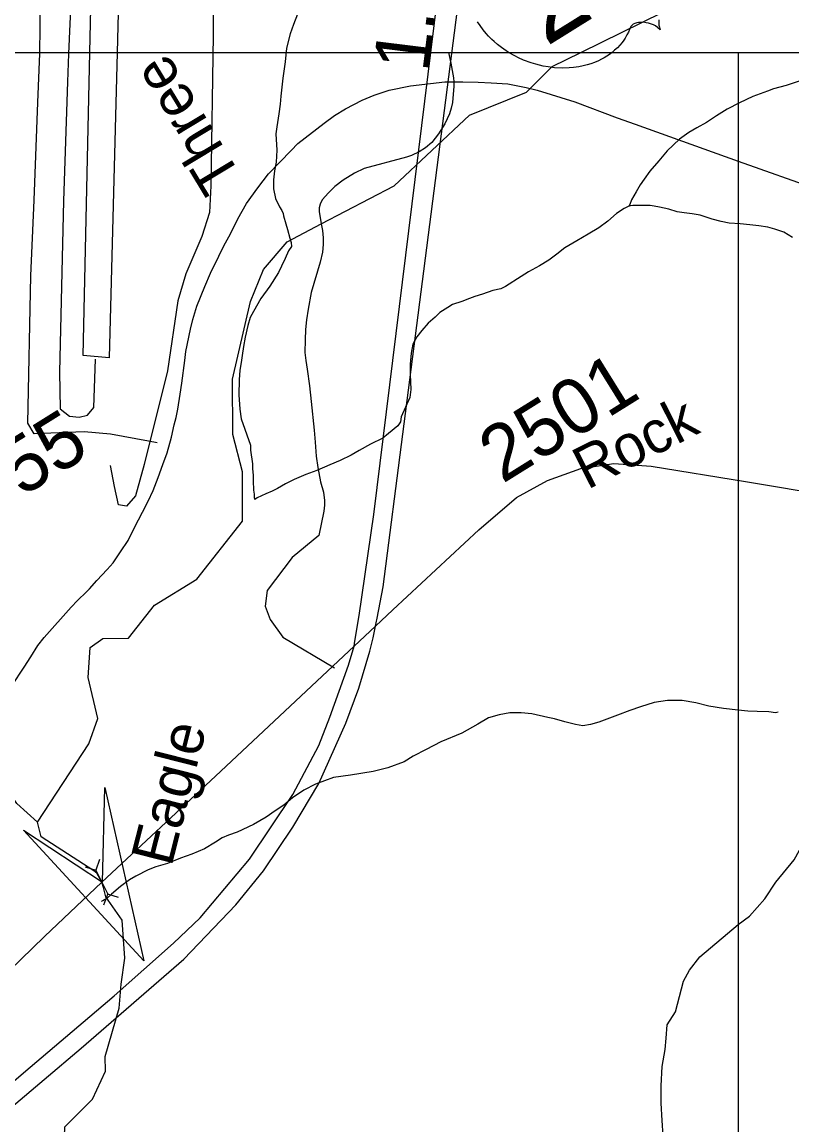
# Model space of a CAD drawing. Extents: x 2001466 to 31450019, y -30647475 to 847247.
# Drawn here: x 2166604 to 2170075, y 740776 to 745745 of the extents above; entities that cross this region are included whole.
import ezdxf

# ---------------------------------------------------------------- set-up
doc = ezdxf.new("R2010")
doc.units = 0
for name, color, linetype in [('Exist Aviation Commercial or Municipal Perimeter Paved', 7, 'Continuous'), ('Exist Hydrographic Creek Single Shore', 7, 'Continuous'), ('Exist Hydrographic Misc Water Feature', 7, 'Continuous'), ('Exist Railroad Mainline', 7, 'Continuous'), ('Exist Road Non-System Type 51', 7, 'Continuous'), ('Exist Road Primary US Divided Attributed', 7, 'Continuous'), ('Exist Road Primary US Mileage Hundredths English Label', 7, 'Continuous'), ('Exist Road Primary US Shield CELL', 7, 'Continuous'), ('Exist Road Primary US Shield Number Label', 7, 'Continuous'), ('Exist Road Secondary Structure Culvert Attributed CELL', 7, 'Continuous'), ('Exist Road Secondary Structure Culvert CELL', 7, 'Continuous'), ('Exist Road Secondary Type 51 Attributed', 7, 'Continuous'), ('Exist Road Secondary Type 51 Label', 7, 'Continuous'), ('Exist Road Secondary Type 51 Number Label', 7, 'Continuous'), ('Map Preparation Inset Cut Line', 7, 'Continuous')]:
    doc.layers.add(name, color=color, linetype=linetype)

msp = doc.modelspace()

# ---------------------------------------------------------------- linework, layer by layer
at = {"layer": 'Exist Aviation Commercial or Municipal Perimeter Paved'}
for points in [[(2166909.6, 745607.9), (2166942.6, 747067.5), (2167070.6, 747087.2), (2167032.3, 745607.9)], [(2167032.3, 745607.9), (2166996.8, 744233.1), (2166878.6, 744242.9), (2166909.6, 745607.9)]]:
    msp.add_lwpolyline(points, dxfattribs=at)
at = {"layer": 'Exist Hydrographic Creek Single Shore'}
for points in [[(2166673.2, 742141), (2166580.1, 742224.8), (2166488, 742358), (2166145.2, 742679.9), (2165934.2, 743169.7), (2165699.2, 743377.9), (2165474.1, 743441.5), (2165274.1, 743416.1), (2165174.1, 743365.7), (2165074.2, 743380.9), (2165007.2, 743457.6), (2164906.1, 743755), (2164904.2, 743997.8)], [(2166532.1, 740398.6), (2166648.2, 740524.2), (2166790.1, 740593.4), (2166797.1, 740767.1), (2166921.1, 740892.5), (2166979.1, 741019.3), (2166978.1, 741084.9), (2167041.9, 741301.9), (2167049.9, 741409.9), (2167067.2, 741528.1), (2167055.5, 741698.2), (2166981.4, 741803.8), (2166971.2, 741846.4), (2166963.1, 741869.8), (2166940.4, 741910.2), (2166927.9, 741921.2), (2166689.2, 742074.9), (2166673.2, 742141)]]:
    msp.add_lwpolyline(points, dxfattribs=at)
at = {"layer": 'Exist Hydrographic Misc Water Feature'}
for points in [[(2169123.3, 745607.9), (2169493.1, 745790.1), (2169659.2, 745822.7), (2169709, 745916.8), (2169733.2, 746031.2), (2169799, 746108.5), (2170074, 746116), (2170190, 746169.4), (2170340.1, 746284.5), (2170481, 746343.9), (2170881.1, 746306.2)], [(2167845.1, 745780.3), (2167827.4, 745733.9), (2167811.7, 745692.1), (2167795.9, 745628), (2167790.1, 745565.9), (2167778.6, 745491.8), (2167770.8, 745411.8), (2167767.6, 745375.9), (2167761.4, 745331.8), (2167751.8, 745273.6), (2167748.1, 745241.7), (2167752.4, 745168), (2167748.9, 745113.8), (2167741.3, 745075.6), (2167737.2, 745033.6), (2167737.4, 744993.8), (2167745.8, 744950), (2167763.7, 744912), (2167774.3, 744896.2), (2167780.1, 744881.9), (2167782.1, 744872.2), (2167792.4, 744836.3), (2167800.8, 744810.2), (2167811, 744772.2), (2167816.6, 744752.2), (2167818.8, 744734.5)], [(2167952.6, 744835.7), (2168281, 745007.9), (2168621.2, 745325.7), (2168878.1, 745428.7), (2168994.2, 745544.4), (2169123.3, 745607.9)], [(2170112.1, 745481), (2170048.2, 745458.6), (2169992.2, 745444.3), (2169964.1, 745434.4), (2169898.1, 745409.9), (2169838.6, 745381.6), (2169782.8, 745353.1), (2169734.8, 745323.1), (2169688.9, 745292.7), (2169645.4, 745268.4), (2169609.3, 745248.3), (2169567.3, 745218.1), (2169511.9, 745165.7), (2169474.4, 745119.8), (2169434.4, 745073.6), (2169408.4, 745037.3), (2169391, 745011.2), (2169373.1, 744981), (2169351.4, 744944.9), (2169343.6, 744923), (2169339.3, 744915.2)], [(2169339.3, 744915.2), (2169317.6, 744904.6), (2169283.7, 744882.6), (2169243.9, 744848.4), (2169204.2, 744818.3), (2169156, 744789.9), (2169104.3, 744759.6), (2169050.6, 744727.6), (2169014.7, 744698.9), (2168979, 744673.1), (2168937.2, 744646.9), (2168887.4, 744620.4), (2168853.5, 744598.4), (2168783.6, 744553.8), (2168761.5, 744543.7), (2168725.8, 744535.7), (2168679.6, 744519.1), (2168645.6, 744509.3), (2168620.2, 744499), (2168586.3, 744486.6), (2168543.9, 744472.8), (2168522.6, 744458.6), (2168486.5, 744436), (2168466.6, 744416.3), (2168434.6, 744387.9), (2168406.7, 744356), (2168382.9, 744327.5), (2168365.5, 744293.7), (2168357.9, 744253.5), (2168353.8, 744203.4), (2168353.8, 744157.5), (2168356.1, 744089.4), (2168352.6, 744053.4), (2168313.2, 743967.3), (2168309.3, 743943.6), (2168297.2, 743925.5), (2168255.4, 743891.3), (2168229.5, 743870.8), (2168174, 743842.7), (2168124.1, 743814.6), (2168088.1, 743794.1), (2168038.4, 743769.9), (2167990.5, 743749.6), (2167932.4, 743725.5), (2167882.6, 743707.1), (2167830.9, 743684.9), (2167791.1, 743664.5), (2167755.1, 743644.4), (2167731.3, 743632.2), (2167703.4, 743620.2), (2167663.4, 743601.9), (2167653.4, 743593.7)], [(2170077.9, 744775.1), (2170037.7, 744799), (2169997.9, 744812.7), (2169966.1, 744820.4), (2169925.9, 744826.5), (2169885.5, 744832.1), (2169841.7, 744836), (2169791.6, 744839.4), (2169755.5, 744847.3), (2169715.6, 744857), (2169661.4, 744874.9), (2169625.3, 744880.4), (2169589.5, 744886.2), (2169557.9, 744890.2), (2169519.3, 744902.1), (2169477.3, 744911.7), (2169453.3, 744915.7), (2169435, 744919.3), (2169419.5, 744919.3), (2169397.3, 744919.3), (2169381.1, 744918.9), (2169357.3, 744918.9), (2169347.3, 744916.8), (2169339.3, 744915.2)], [(2166673.2, 742141), (2166904.1, 742493.7), (2166945.1, 742607.7), (2166902, 742792.3), (2166910, 742926.7), (2166968.1, 742968.1), (2167084.1, 742969), (2167200.2, 743117.5), (2167391.1, 743235), (2167598.2, 743496.5), (2167597.2, 743719.5), (2167554.1, 743887.7), (2167553.1, 744137), (2167634.1, 744486.4), (2167692.1, 744629.6), (2167799.1, 744755.3), (2167952.6, 744835.7)], [(2167818.8, 744734.5), (2167805.3, 744714.3), (2167789.3, 744680.1), (2167773.5, 744646), (2167759.6, 744616.1), (2167720.2, 744555.9), (2167680.2, 744499.5), (2167646.8, 744441.3), (2167632.6, 744413.4), (2167621.2, 744377.4), (2167609.1, 744325.3), (2167601.7, 744283.4), (2167595.9, 744243.3), (2167591.8, 744211.5), (2167586.1, 744177), (2167582.2, 744133.4), (2167580.6, 744065.1), (2167584.9, 744001.2), (2167591.6, 743957.2), (2167634.1, 743839.6), (2167633.9, 743815.7), (2167642.5, 743755.5), (2167642.9, 743731.6), (2167644.9, 743703.7), (2167644.9, 743677.7), (2167647.2, 743635.6), (2167649.5, 743617.8), (2167649.7, 743603.6), (2167653.4, 743593.7)], [(2170011.9, 742635.5), (2170000, 742633.3), (2169970.2, 742637.4), (2169918.2, 742638.8), (2169875.9, 742640.7), (2169832, 742644.5), (2169766, 742652), (2169700, 742663.6), (2169641.9, 742677.3), (2169579.6, 742689.1), (2169513.8, 742688.5), (2169454.1, 742680.1), (2169392.2, 742659.9), (2169344.4, 742643.6), (2169288.2, 742623.2), (2169204.6, 742590.8), (2169166.8, 742580.7), (2169132.6, 742574.6), (2169098.4, 742580.2), (2169050.6, 742591.9), (2169004.8, 742605.7), (2168974.3, 742611.5), (2168902.5, 742629.2), (2168854.3, 742632.9), (2168802.9, 742632.6), (2168754.7, 742624.4), (2168706.5, 742610.2), (2168658.7, 742581.7), (2168587, 742541.5), (2168491.4, 742502.8), (2168425.8, 742468.5), (2168367.5, 742438.3), (2168325.7, 742411.8), (2168252.1, 742385.6), (2168186.1, 742369.2), (2168084.2, 742352.6), (2168008.1, 742342.2), (2167926.7, 742311.9), (2167874.6, 742285.3), (2167823.1, 742249.3), (2167783.4, 742216.8), (2167745.4, 742190.8), (2167703.8, 742162.7), (2167647.8, 742130.2), (2167573.6, 742095.9), (2167533.8, 742081.7), (2167506.3, 742069.2), (2167476, 742051), (2167426.4, 742020.8), (2167368.3, 741996.8), (2167318.5, 741978.3), (2167258.8, 741954.1), (2167206.7, 741939.6), (2167172.9, 741925.7), (2167117.1, 741897.2), (2167087.4, 741881.1), (2167047.4, 741851), (2167007.6, 741816.4), (2166985.7, 741796.6), (2166967.9, 741786.4), (2166960.1, 741782.3)]]:
    msp.add_lwpolyline(points, dxfattribs=at)
at = {"layer": 'Exist Railroad Mainline'}
for points in [[(2167847, 745198.2), (2167966, 745289.5), (2168011.7, 745324), (2168061.3, 745354.5), (2168136.9, 745393.4), (2168190.8, 745415.9), (2168258.4, 745438.5), (2168355.4, 745457.9), (2168510.1, 745475.3), (2168549.7, 745475.7), (2168590.2, 745476.1), (2168660.3, 745474.9), (2168718.2, 745471.5), (2168794.3, 745466.3), (2168876.8, 745450.8), (2168926.7, 745437.6), (2169095.2, 745385.3), (2169286.1, 745313.4), (2169368.5, 745284.4), (2169832.9, 745119), (2170197.9, 744989)], [(2166558.2, 742754.6), (2166613.3, 742839.1), (2166642.9, 742885.5), (2166674.3, 742935.8), (2166704, 742972), (2166824.4, 743109.3), (2166854.2, 743139.7), (2166893.8, 743178.1), (2166907.7, 743192.2), (2166941.3, 743228.5), (2166986.9, 743279.2), (2167014.5, 743309.4), (2167047.9, 743357.7), (2167081.4, 743410), (2167110.8, 743468.4), (2167146.2, 743536.7), (2167171.6, 743587), (2167195.2, 743635.3), (2167216.6, 743693.4), (2167238, 743751.8), (2167257.4, 743804), (2167276.7, 743874.2), (2167290, 743930.3), (2167297.7, 743964.3), (2167305.2, 744000.4), (2167316.6, 744068.5), (2167324.1, 744118.6), (2167337, 744220.9), (2167342.6, 744260.8), (2167363.4, 744361.2), (2167373.1, 744405.2), (2167391.4, 744464.4), (2167427.6, 744553.8), (2167452.8, 744614.1), (2167490.2, 744690.5), (2167513.7, 744736.6), (2167543, 744791), (2167576.4, 744859.3), (2167615.6, 744927.7), (2167666.9, 744998.3), (2167714.4, 745060.9), (2167817.3, 745166), (2167847, 745198.2)]]:
    msp.add_lwpolyline(points, dxfattribs=at)
at = {"layer": 'Exist Road Non-System Type 51'}
for p, q in [((2167173.7, 743856.9), (2167001.7, 743889)), ((2167213.4, 743849.6), (2167173.7, 743856.9))]:
    msp.add_line(p, q, dxfattribs=at)
for points in [[(2166974.6, 747518.1), (2166967.2, 747380.2), (2166930.3, 747173.4), (2166863.6, 746986.8), (2166845.2, 746805.3), (2166841.2, 746243.5), (2166812.6, 745602.7)], [(2166684.2, 745602.9), (2166686.3, 745845.8), (2166698.5, 746162.1)], [(2167001.7, 743889), (2166883.5, 743898.8), (2166657.7, 743890.4), (2166629.2, 743937.3), (2166643.5, 744601.7), (2166657.7, 744942.3), (2166674, 745382.6), (2166684.2, 745602.9)], [(2166812.6, 745602.7), (2166808.6, 745476.2), (2166790.2, 744940.3), (2166771.9, 744168.4), (2166776, 744003.2), (2166817.1, 743969.6), (2166861.4, 743964.7), (2166898.3, 743974.5), (2166927.9, 744009), (2166935.2, 744225.7)], [(2168526.4, 745607.9), (2168537.5, 745560.2), (2168549.1, 745494.5), (2168549.7, 745475.7)], [(2168549.7, 745475.7), (2168550.3, 745455.9), (2168544, 745382.4), (2168538.5, 745357.4), (2168530.8, 745332.3), (2168509.3, 745286.2), (2168481.8, 745241.7), (2168451.2, 745203), (2168422.9, 745179.2), (2168393.5, 745159.8), (2168359.8, 745143.5), (2168336.8, 745136.3), (2168145.4, 745085.5), (2168102, 745064.9), (2168051.7, 745033.2), (2168014.2, 745004.8), (2167984.3, 744974.6), (2167958.8, 744946.1), (2167951.5, 744934.6), (2167946.9, 744924.1), (2167943.4, 744908.2), (2167943.3, 744892), (2167952.6, 744835.7)], [(2167952.6, 744835.7), (2167957.5, 744805.9), (2167960.6, 744772.3), (2167961.6, 744742.5), (2167958.1, 744708.1), (2167947.5, 744662.8), (2167907.8, 744526.8), (2167893.4, 744451.5), (2167886.4, 744403.4), (2167880.9, 744359.4), (2167879.4, 744313.4), (2167878.8, 744256.6), (2167883.1, 744220.7), (2167888.9, 744181.4), (2167899.7, 744105.6), (2167906.5, 744035.7), (2167920, 743905.8), (2167925.7, 743853.1), (2167930, 743789.8), (2167937.6, 743737.9), (2167948.7, 743673.8), (2167962.3, 743627.4), (2167967.1, 743590.1), (2167967.3, 743568.3), (2167964.3, 743541.5), (2167942.2, 743431.5), (2167820.8, 743333.4), (2167708.7, 743183.9), (2167699.3, 743113.8), (2167722.7, 743053), (2167778.8, 742973.6), (2168012.4, 742835.4)], [(2169832.9, 741679.9), (2169883.5, 741716.5), (2169952.2, 741794.3), (2170002.5, 741869.9), (2170084.9, 741970.6), (2170139.8, 742071.3), (2170213, 742199.5), (2170322.9, 742277.3), (2170432.7, 742304.8), (2170570, 742314), (2170615.8, 742350.6), (2170622.6, 742365.5)], [(2169518, 740641.6), (2169494.5, 740727.6), (2169489.9, 740796.2), (2169485.3, 740874.1), (2169485.3, 740951.9), (2169489.9, 741038.9), (2169503.6, 741116.7), (2169508.2, 741167.1), (2169512.8, 741226.6), (2169549.4, 741286.1), (2169586, 741423.5), (2169613.5, 741473.8), (2169659.2, 741533.4), (2169832.9, 741679.9)]]:
    msp.add_lwpolyline(points, dxfattribs=at)
at = {"layer": 'Exist Road Primary US Divided Attributed'}
for points in [[(2168197.5, 743023.6), (2168198.8, 743030.3), (2168200.6, 743039), (2168204.6, 743058.8), (2168232.4, 743201.1), (2168408.5, 744575.9), (2168580.4, 745908.4), (2168637.3, 746185.2), (2168693.9, 746369.6)], [(2168100.8, 742933.1), (2168104.4, 742955.5), (2168122.8, 743071.8), (2168189.9, 743527), (2168491.8, 745975.1)], [(2165867.5, 740274.7), (2166870.4, 741122.1), (2167333.7, 741522.5), (2167567.2, 741768.5), (2167692.7, 741921.5), (2167824, 742117.2), (2167941.8, 742315.2), (2168063.5, 742586.9), (2168122.6, 742744.4), (2168171.4, 742910.8), (2168186.3, 742970.9), (2168197.5, 743023.6)], [(2165799.7, 740320.7), (2166639.8, 741037.1), (2167019, 741357.6), (2167287.1, 741594.9), (2167407.2, 741709.6), (2167629.3, 741973), (2167824, 742264.7), (2167941.8, 742486), (2167991, 742614.1), (2168075, 742847.9), (2168100.8, 742933.1)]]:
    msp.add_lwpolyline(points, dxfattribs=at)
at = {"layer": 'Exist Road Primary US Shield CELL'}
msp.add_lwpolyline([(2169474.4, 745754.9), (2169474.3, 745738.2), (2169475.1, 745730.9), (2169476.9, 745721.7), (2169481.1, 745709.4), (2169469.2, 745720.9), (2169459.5, 745727.4), (2169450.1, 745732.3), (2169441, 745736.1), (2169427.9, 745740.1), (2169417, 745742.4), (2169404.6, 745744), (2169392.5, 745743.8), (2169383.2, 745743.1), (2169375.2, 745741.5), (2169366.2, 745738.5), (2169359.4, 745735), (2169354.2, 745731.6), (2169348, 745725.4), (2169342.5, 745712.2), (2169337.2, 745699.9), (2169330.9, 745687.2), (2169322.8, 745673.2), (2169316.5, 745663.6), (2169308.5, 745652.9), (2169298.7, 745641), (2169287.5, 745629.2), (2169275.4, 745617.9), (2169264.4, 745608.4), (2169252.1, 745599.1), (2169240.7, 745591.4), (2169228.3, 745583.9), (2169216.3, 745577.7), (2169202.3, 745570.6), (2169184.3, 745562.7), (2169168.7, 745557.3), (2169151.8, 745552.2), (2169134.1, 745547.6), (2169114.5, 745543.8), (2169089.2, 745540.1), (2169071, 745538.6), (2169041.4, 745537.5), (2169004.9, 745539.3), (2168975.9, 745542.9), (2168953.8, 745546.9), (2168919.9, 745555.1), (2168899.1, 745561.3), (2168864.5, 745574.2), (2168841.1, 745584.5), (2168825, 745592.7), (2168800.2, 745606.6), (2168785.5, 745615.9), (2168765.2, 745630.1), (2168747.7, 745643.7), (2168731.9, 745657.1), (2168722.3, 745666), (2168706.5, 745682.2), (2168695.7, 745693.9), (2168682, 745710.6), (2168668.6, 745728.9), (2168657.4, 745746.4)], dxfattribs=at)
at = {"layer": 'Exist Road Secondary Structure Culvert Attributed CELL'}
msp.add_lwpolyline([(2166977.4, 742296.6), (2167152.1, 741515.9), (2166610.5, 742104.7), (2166966.7, 741870.4)], close=True, dxfattribs=at)
at = {"layer": 'Exist Road Secondary Structure Culvert CELL'}
for p, q in [((2166953.5, 741971.6), (2166936.1, 741923.9)), ((2166887.5, 741938.7), (2166936.1, 741923.9)), ((2166936.1, 741923.9), (2166990.1, 741815.7)), ((2166972.8, 741768), (2166990.1, 741815.7)), ((2167038.7, 741801), (2166990.1, 741815.7))]:
    msp.add_line(p, q, dxfattribs=at)
at = {"layer": 'Exist Road Secondary Type 51 Attributed'}
for points in [[(2167470.1, 746433.2), (2167464.9, 745685.5), (2167454.5, 745007), (2167448.2, 744887.6), (2167414.7, 744778.7), (2167341.4, 744611.2), (2167305.9, 744489.7), (2167258.8, 744173.5), (2167154.1, 743752.5), (2167114.4, 743610.1), (2167074.6, 743564), (2167039, 743570.3), (2167020.2, 743652), (2167001.7, 743746.7)], [(2168197.5, 743023.6), (2168275.9, 743097), (2168663, 743457.2), (2168832.5, 743603.8), (2168972.8, 743679.2), (2169122.4, 743733.7), (2169271, 743756.7), (2169440.5, 743744.1), (2169865.3, 743675), (2170628.1, 743547.3), (2170766.3, 743534.7), (2170921.1, 743536.8), (2171122, 743564), (2171469.4, 743622.7), (2172259.5, 743781.8), (2172495.9, 743842.6), (2172625.7, 743863.5), (2172759.6, 743874), (2172979.4, 743869.8)], [(2168100.8, 742933.1), (2168197.5, 743023.6)], [(2166963.1, 741869.8), (2167475.4, 742347.3), (2168100.8, 742933.1)], [(2165181.7, 740791.2), (2165271.7, 740782.9), (2165508.2, 740801.7), (2165690.2, 740852), (2165924.6, 740960.9), (2166133.9, 741090.7), (2166331.7, 741264.6), (2166704.2, 741624.8), (2166963.1, 741869.8)]]:
    msp.add_lwpolyline(points, dxfattribs=at)
at = {"layer": 'Map Preparation Inset Cut Line'}
for p, q in [((2165559.1, 745607.9), (2166714.9, 745607.9)), ((2166714.9, 745607.9), (2166852.1, 745607.9)), ((2166852.1, 745607.9), (2166909.6, 745607.9)), ((2166909.6, 745607.9), (2167032.3, 745607.9)), ((2167032.3, 745607.9), (2167455.8, 745607.9)), ((2167455.8, 745607.9), (2168526.4, 745607.9)), ((2168526.4, 745607.9), (2169123.3, 745607.9)), ((2169123.3, 745607.9), (2169832.9, 745607.9)), ((2169832.9, 745607.9), (2171589.3, 745607.9)), ((2169832.9, 745607.9), (2169832.9, 745119)), ((2169832.9, 745119), (2169832.9, 743685.5)), ((2169832.9, 743685.5), (2169832.9, 741679.9)), ((2169832.9, 741679.9), (2169832.9, 740646.5))]:
    msp.add_line(p, q, dxfattribs=at)

# ---------------------------------------------------------------- texts
at = {"layer": 'Exist Road Primary US Mileage Hundredths English Label'}
msp.add_text('1.03', height=250, rotation=82.9691, dxfattribs=at).set_placement((2168435.1, 745515.1))
at = {"layer": 'Exist Road Primary US Shield Number Label'}
msp.add_text('264', height=360, rotation=31.918, dxfattribs=at).set_placement((2168965.8, 745632.2))
at = {"layer": 'Exist Road Secondary Type 51 Label'}
for s, rotation, p in [('Three', 121.0969, (2167596.6, 745045.8)), ('Rock', 26.8293, (2169151.4, 743636.4)), ('Eagle', 75.7669, (2167276.7, 741935.8))]:
    msp.add_text(s, height=190, rotation=rotation, dxfattribs=at).set_placement(p)
at = {"layer": 'Exist Road Secondary Type 51 Number Label'}
for s, p in [('2501', (2168769.3, 743663.3)), ('2655', (2166287, 743407))]:
    msp.add_text(s, height=250, rotation=31.918, dxfattribs=at).set_placement(p)

doc.saveas('drawing.dxf')
